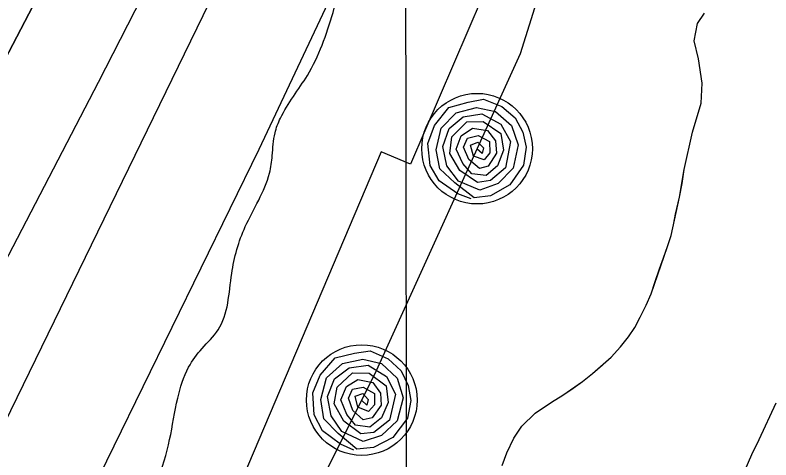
# Model space of a CAD drawing. Extents: x 3297735 to 3335592, y 670436 to 695807.
# Drawn here: x 3322754.5 to 3322972.9, y 693616.6 to 693745.3 of the extents above; entities that cross this region are included whole.
import ezdxf

# ---------------------------------------------------------------- set-up
doc = ezdxf.new("R2010")
doc.units = 0
for name, color, linetype in [('V-GRID-MAJR', 7, 'Continuous'), ('V-RIVR-EDGE', 7, 'Continuous'), ('V-RRAP-FSHR', 7, 'Continuous'), ('V-RRAP-RVMT', 7, 'Continuous'), ('V-SITE-VEGE', 7, 'Continuous'), ('V-TOPO-DPTH', 7, 'Continuous'), ('V-TOPO-MINR', 7, 'Continuous'), ('V-TOPO-WATR', 7, 'Continuous'), ('V-WETL-SWMP', 7, 'Continuous')]:
    doc.layers.add(name, color=color, linetype=linetype)

msp = doc.modelspace()

# ---------------------------------------------------------------- linework, layer by layer
at = {"layer": 'V-GRID-MAJR'}
msp.add_lwpolyline([(3322888.29, 675833.36), (3322887.09, 676864.38), (3322885.23, 678460.19), (3322882.74, 680598.71), (3322880.18, 682800.95), (3322878.18, 684524.58), (3322875.76, 686599.48), (3322873.13, 688865.93), (3322871.19, 690525.61), (3322869.15, 692280.86), (3322867.48, 693717.12), (3322867.13, 694017.92)], dxfattribs=at)
at = {"layer": 'V-RIVR-EDGE'}
msp.add_spline([(3319721.91, 688607.25), (3319733.2, 688627.78), (3319739.82, 688637.46), (3319746.04, 688644.42), (3319750.72, 688655.27), (3319752.28, 688659.14), (3319762.01, 688671.92), (3319781.47, 688699.79), (3319792.76, 688716.44), (3319801.32, 688726.89), (3319810.26, 688738.11), (3319819.98, 688747.01), (3319825.43, 688754.75), (3319830.49, 688762.88), (3319835.55, 688770.63), (3319840.23, 688780.31), (3319844.52, 688791.16), (3319846.86, 688795.42), (3319851.13, 688797.35), (3319854.24, 688799.66), (3319861.24, 688808.95), (3319869.41, 688820.96), (3319874.87, 688831.03), (3319884.99, 688845.35), (3319893.93, 688856.57), (3319900.54, 688860.82), (3319908.31, 688869.72), (3319918.43, 688881.33), (3319923.49, 688889.46), (3319928.16, 688897.21), (3319932.06, 688904.95), (3319939.44, 688912.69), (3319951.5, 688924.3), (3319955, 688930.88), (3319970.57, 688952.17), (3319976.4, 688958.36), (3319980.68, 688966.5), (3319987.3, 688976.95), (3319991.2, 688986.25), (3319997.81, 688992.82), (3320004.81, 689000.56), (3320006.38, 689006.76), (3320010.27, 689012.96), (3320018.06, 689024.96), (3320025.07, 689035.8), (3320031.68, 689044.71), (3320039.46, 689054.38), (3320044.52, 689060.57), (3320057.73, 689071.4), (3320064.34, 689077.2), (3320070.17, 689082.23), (3320074.45, 689090.36), (3320085.73, 689104.68), (3320093.52, 689116.3), (3320109.84, 689130.22), (3320125, 689144.14), (3320145.59, 689159.99), (3320166.96, 689177), (3320184.06, 689191.31), (3320194.55, 689197.87), (3320205.42, 689204.44), (3320211.64, 689209.85), (3320219.42, 689219.53), (3320234.59, 689238.11), (3320241.98, 689244.68), (3320253.64, 689257.45), (3320273.09, 689279.5), (3320283.99, 689297.32), (3320297.61, 689318.61), (3320312.03, 689344.56), (3320320.21, 689360.83), (3320328.41, 689380.97), (3320333.48, 689394.53), (3320349.85, 689425.9), (3320363.1, 689453.41), (3320368.17, 689465.42), (3320370.9, 689469.67), (3320379.06, 689477.41), (3320388.4, 689489.8), (3320394.62, 689499.09), (3320395.41, 689505.29), (3320397.76, 689513.82), (3320403.21, 689520.78), (3320409.04, 689527.75), (3320417.6, 689536.65), (3320423.43, 689544.39), (3320428.49, 689552.52), (3320431.24, 689564.54), (3320432.02, 689568.03), (3320442.14, 689581.19), (3320451.87, 689595.12), (3320462.77, 689612.93), (3320469.38, 689621.06), (3320477.55, 689631.51), (3320493.51, 689653.19), (3320500.9, 689665.19), (3320506.36, 689674.1), (3320514.54, 689688.82), (3320523.5, 689705.47), (3320534.4, 689723.28), (3320539.06, 689727.15), (3320544.9, 689735.28), (3320551.13, 689744.18), (3320556.58, 689752.7), (3320560.87, 689764.32), (3320568.26, 689774), (3320574.5, 689785.23), (3320578.79, 689794.53), (3320583.07, 689802.27), (3320590.86, 689815.83), (3320602.92, 689833.25), (3320613.43, 689849.12), (3320622.79, 689866.94), (3320636.42, 689890.17), (3320646.93, 689907.21), (3320658.22, 689926.96), (3320664.85, 689940.13), (3320664.87, 689948.66), (3320667.22, 689956.02), (3320676.55, 689968.02), (3320685.11, 689978.08), (3320691.73, 689991.25), (3320701.47, 690006.35), (3320706.14, 690016.04), (3320709.66, 690026.11), (3320715.89, 690035.79), (3320728.33, 690049.33), (3320741.18, 690068.69), (3320754.02, 690086.5), (3320761.81, 690100.44), (3320770.77, 690116.32), (3320777.39, 690127.16), (3320786.73, 690139.93), (3320794.89, 690149.22), (3320800.73, 690155.41), (3320806.18, 690166.26), (3320810.47, 690174), (3320820.98, 690192.59), (3320823.74, 690207.71), (3320829.97, 690218.16), (3320840.87, 690235.59), (3320854.1, 690256.5), (3320864.22, 690271.59), (3320869.28, 690277.01), (3320870.45, 690281.27), (3320876.68, 690289.4), (3320887.57, 690302.95), (3320901.57, 690319.98), (3320912.08, 690333.52), (3320919.47, 690342.43), (3320924.52, 690348.23), (3320932.3, 690356.35), (3320941.26, 690371.46), (3320956.44, 690393.91), (3320969.67, 690415.21), (3320973.57, 690422.57), (3320982.13, 690434.96), (3320987.2, 690444.64), (3320994.21, 690457.03), (3321000.83, 690467.87), (3321008.23, 690481.04), (3321017.97, 690500.02), (3321024.59, 690511.64), (3321030.43, 690518.6), (3321035.5, 690530.22), (3321040.94, 690537.19), (3321055.35, 690559.26), (3321068.58, 690577.84), (3321078.31, 690594.1), (3321086.87, 690605.72), (3321095.82, 690616.94), (3321102.82, 690625.84), (3321107.51, 690637.85), (3321113.34, 690645.6), (3321117.63, 690655.67), (3321123.87, 690670), (3321130.5, 690682.39), (3321142.57, 690701.37), (3321156.19, 690722.28), (3321168.65, 690743.19), (3321171.38, 690749.38), (3321176.05, 690754.41), (3321177.22, 690758.29), (3321181.12, 690767.2), (3321185.79, 690774.17), (3321192.03, 690789.28), (3321204.89, 690814.45), (3321214.25, 690834.98), (3321218.93, 690845.83), (3321223.61, 690855.12), (3321229.85, 690869.85), (3321238.03, 690883.79), (3321242.33, 690899.29), (3321247.41, 690912.46), (3321254.43, 690927.96), (3321263, 690946.55), (3321269.64, 690962.82), (3321273.93, 690973.67), (3321278.23, 690986.07), (3321286.44, 691015.52), (3321288.78, 691021.72), (3321293.84, 691028.3), (3321297.35, 691034.5), (3321303.19, 691045.34), (3321306.32, 691054.64), (3321308.29, 691066.66), (3321310.63, 691073.63), (3321314.52, 691079.44), (3321318.04, 691090.29), (3321320.01, 691103.08), (3321324.31, 691115.87), (3321326.26, 691120.13), (3321332.09, 691125.16), (3321336.76, 691133.68), (3321337.17, 691140.65), (3321337.18, 691146.47), (3321338.37, 691158.49), (3321341.12, 691172.44), (3321349.71, 691192.98), (3321372.69, 691236.35), (3321389.06, 691268.5), (3321398.41, 691284.38), (3321404.65, 691298.32), (3321407.38, 691307.24), (3321407.39, 691310.73), (3321407.79, 691316.15), (3321414.41, 691325.06), (3321416.76, 691334.75), (3321417.94, 691344.05), (3321422.24, 691356.06), (3321434.34, 691385.89), (3321448.39, 691422.7), (3321456.19, 691442.46), (3321462.05, 691458.34), (3321462.85, 691466.87), (3321467.91, 691477.72), (3321474.92, 691488.17), (3321481.15, 691497.85), (3321481.54, 691500.57), (3321489.74, 691519.94), (3321499.87, 691542.02), (3321510.79, 691564.87), (3321521.69, 691581.91), (3321529.1, 691598.18), (3321538.84, 691619.09), (3321550.12, 691632.64), (3321559.06, 691640.76), (3321566.84, 691650.44), (3321566.47, 691655.48), (3321567.25, 691659.74), (3321572.7, 691664.77), (3321581.26, 691676.38), (3321584.38, 691684.91), (3321587.11, 691693.43), (3321593.35, 691706.6), (3321601.92, 691721.7), (3321610.87, 691733.32), (3321617.87, 691739.5), (3321620.99, 691748.8), (3321624.5, 691755), (3321632.28, 691766.23), (3321637.34, 691773.97), (3321638.14, 691784.44), (3321641.66, 691795.29), (3321645.96, 691809.63), (3321651.03, 691820.47), (3321653.37, 691824.35), (3321658.42, 691828.99), (3321665.02, 691832.07), (3321673.18, 691838.64), (3321680.2, 691853.75), (3321683.72, 691866.15), (3321687.24, 691878.94), (3321691.93, 691892.5), (3321697.77, 691904.12), (3321704.38, 691909.54), (3321711, 691920.77), (3321724.23, 691939.74), (3321729.68, 691949.8), (3321733.59, 691959.49), (3321746.04, 691978.85), (3321765.1, 692000.13), (3321767.83, 692005.55), (3321769.01, 692012.53), (3321772.52, 692019.89), (3321782.64, 692034.6), (3321793.52, 692045.43), (3321802.86, 692057.43), (3321811.04, 692071.76), (3321820.77, 692085.31), (3321837.5, 692109.31), (3321852.67, 692125.56), (3321856.95, 692134.47), (3321865.51, 692146.08), (3321874.07, 692158.09), (3321882.62, 692162.33), (3321885.73, 692165.42), (3321887.31, 692179.77), (3321889.66, 692189.46), (3321896.67, 692199.14), (3321906.39, 692208.81), (3321914.56, 692218.87), (3321921.95, 692230.87), (3321931.31, 692249.47), (3321940.25, 692259.91), (3321951.52, 692266.48), (3321951.14, 692271.52), (3321953.48, 692276.17), (3321960.48, 692283.13), (3321960.49, 692288.17), (3321960.5, 692292.05), (3321966.73, 692300.96), (3321976.84, 692312.95), (3321985.4, 692326.12), (3321999.02, 692342.37), (3322004.07, 692347.79), (3322006.8, 692355.15), (3322018.86, 692369.86), (3322032.48, 692387.27), (3322035.98, 692394.25), (3322046.88, 692410.89), (3322053.89, 692419.41), (3322062.45, 692431.8), (3322080.36, 692459.29), (3322099.43, 692486.77), (3322109.15, 692500.71), (3322113.45, 692513.5), (3322120.08, 692527.44), (3322124.37, 692536.35), (3322130.59, 692544.09), (3322144.19, 692555.69), (3322154.3, 692563.42), (3322157.8, 692568.07), (3322157.81, 692573.5), (3322158.99, 692580.09), (3322165.23, 692595.2), (3322169.9, 692601), (3322176.9, 692609.9), (3322181.58, 692618.04), (3322185.48, 692627.33), (3322187.82, 692635.08), (3322190.16, 692638.96), (3322199.11, 692652.12), (3322206.11, 692660.24), (3322215.05, 692669.14), (3322221.67, 692679.21), (3322228.68, 692689.66), (3322230.65, 692701.29), (3322234.15, 692707.1), (3322239.98, 692713.68), (3322240.78, 692721.82), (3322246.62, 692732.28), (3322257.13, 692747.76), (3322269.19, 692761.31), (3322281.64, 692779.5), (3322287.08, 692784.53), (3322289.82, 692793.44), (3322298.4, 692811.26), (3322311.23, 692827.9), (3322325.25, 692849.2), (3322340.82, 692872.04), (3322357.55, 692894.49), (3322366.5, 692909.98), (3322374.67, 692919.27), (3322378.18, 692925.85), (3322378.19, 692932.44), (3322378.2, 692936.32), (3322380.16, 692941.75), (3322387.16, 692950.65), (3322397.3, 692972.73), (3322404.3, 692982.41), (3322407.81, 692990.54), (3322418.32, 693006.42), (3322430.38, 693021.51), (3322439.35, 693040.49), (3322447.92, 693056.37), (3322451.06, 693071.49), (3322451.87, 693088.16), (3322455.41, 693108.32), (3322461.66, 693123.43), (3322462.07, 693131.96), (3322461.33, 693147.08), (3322471.06, 693161.02), (3322480.02, 693177.67), (3322484.71, 693192.01), (3322487.85, 693207.9), (3322490.57, 693210.61), (3322500.3, 693224.93), (3322521.3, 693248.15), (3322539.95, 693264), (3322547.34, 693272.91), (3322550.08, 693282.59), (3322550.88, 693291.9), (3322552.45, 693297.71), (3322564.89, 693311.64), (3322570.72, 693318.61), (3322576.95, 693326.74), (3322580.47, 693340.69), (3322590.2, 693351.91), (3322600.3, 693359.25), (3322603.79, 693359.25), (3322609.2, 693353.42), (3322618.52, 693357.27), (3322625.13, 693363.85), (3322634.47, 693378.56), (3322653.93, 693404.88), (3322678.44, 693438.95), (3322692.84, 693458.69), (3322701, 693465.26), (3322708.76, 693467.96), (3322714.21, 693474.54), (3322719.66, 693481.51), (3322729.79, 693501.26), (3322740.68, 693515.19), (3322746.53, 693526.81), (3322752.77, 693541.92), (3322764.43, 693554.69), (3322769.49, 693562.82), (3322774.19, 693578.71), (3322781.2, 693591.1), (3322787.42, 693598.84), (3322795.21, 693610.46), (3322799.12, 693622.47), (3322801.47, 693634.49), (3322804.6, 693643.4), (3322808.49, 693648.82), (3322813.15, 693654.23), (3322817.07, 693670.51), (3322820.98, 693684.08), (3322828, 693699.57), (3322828.79, 693704.61), (3322829.58, 693711.2), (3322831.15, 693715.46), (3322838.93, 693727.85), (3322846.35, 693746.06), (3322854.15, 693763.88), (3322858.81, 693768.14), (3322865.03, 693775.88), (3322871.27, 693789.05), (3322877.11, 693797.95), (3322877.51, 693803.38), (3322881.8, 693810.74), (3322885.32, 693822.75), (3322886.52, 693837.48), (3322887.31, 693846.79), (3322888.49, 693852.22), (3322893.57, 693866.16), (3322903.7, 693885.14), (3322914.59, 693899.85), (3322916.94, 693906.83), (3322916.96, 693914.97), (3322915.81, 693921.56), (3322917, 693934.75), (3322920.53, 693950.25), (3322928.35, 693973.5), (3322938.09, 693991.7), (3322943.16, 694004.1), (3322945.88, 694005.64), (3322947.06, 694014.95), (3322947.71, 694018)], degree=3, dxfattribs=at)
at = {"layer": 'V-RRAP-FSHR'}
for points in [[(3322994.09, 694018.05), (3322971.35, 693960.29), (3322900.41, 693734.03), (3322858.35, 693641.27), (3322830.19, 693585.13), (3322772.97, 693498.44), (3322645.04, 693341.4), (3322558.67, 693228.1), (3322522.21, 693180.05), (3322512.59, 693124.55), (3322496.7, 693092.39)], [(3322886.26, 693692.1), (3322882.38, 693693.61), (3322877, 693697.33), (3322874.39, 693701.79), (3322873.76, 693708.18), (3322875.66, 693713.36), (3322879.81, 693718.54), (3322885.4, 693720.12), (3322889.88, 693720.92), (3322895.17, 693718.84), (3322899.01, 693715.56), (3322901.24, 693711.4), (3322902.16, 693707.06), (3322901.36, 693701.9), (3322897.42, 693696.17), (3322891.88, 693693.02), (3322887.11, 693692.42), (3322881.55, 693696.74), (3322877.23, 693700.82), (3322876.19, 693706.31), (3322877.57, 693712.62), (3322881.99, 693716.98), (3322887.82, 693718.51), (3322893.31, 693717.43), (3322897.97, 693713.39), (3322899.91, 693707.76), (3322898.46, 693701.03), (3322894.07, 693696.59), (3322888.83, 693694.66), (3322882.63, 693697.28), (3322879.29, 693701.69), (3322878.09, 693707.24), (3322879.88, 693712.47), (3322883.97, 693715.82), (3322889.41, 693716.76), (3322894.89, 693713.7), (3322897.65, 693708.72), (3322896.18, 693701.1), (3322891.87, 693697.4), (3322888.09, 693696.86), (3322883.04, 693700.31), (3322880.08, 693705.25), (3322880.73, 693710.09), (3322885.05, 693714.37), (3322889.78, 693714.47), (3322894.89, 693711), (3322895.62, 693706.23), (3322893.88, 693701.69), (3322890.61, 693698.87), (3322886.51, 693699.32), (3322883.88, 693702.31), (3322881.92, 693706.47), (3322883.42, 693710.35), (3322886.66, 693712.55), (3322890.98, 693711.87), (3322893.35, 693708.87), (3322893.61, 693705.35), (3322891.21, 693701.61), (3322888.65, 693700.91), (3322885.56, 693703.47), (3322884.09, 693707.03), (3322885.22, 693709.66), (3322888.26, 693710.41), (3322891.6, 693708.7), (3322891.72, 693705.43), (3322890.02, 693703.38), (3322886.94, 693704.52), (3322886.06, 693707.68), (3322888.25, 693708.55), (3322889.81, 693706.88), (3322889.5, 693705.22), (3322887.93, 693706.57)], [(3322852.36, 693619.46), (3322848.54, 693621.12), (3322843.31, 693625.05), (3322840.88, 693629.6), (3322840.5, 693636.02), (3322842.6, 693641.12), (3322846.95, 693646.14), (3322852.6, 693647.49), (3322857.11, 693648.11), (3322862.31, 693645.83), (3322866.02, 693642.4), (3322868.08, 693638.15), (3322868.84, 693633.78), (3322867.84, 693628.65), (3322863.67, 693623.08), (3322858.01, 693620.16), (3322853.22, 693619.75), (3322847.84, 693624.28), (3322843.68, 693628.53), (3322842.85, 693634.05), (3322844.48, 693640.3), (3322849.07, 693644.48), (3322854.96, 693645.79), (3322860.4, 693644.49), (3322864.9, 693640.28), (3322866.62, 693634.57), (3322864.91, 693627.9), (3322860.35, 693623.64), (3322855.03, 693621.92), (3322848.94, 693624.78), (3322845.78, 693629.31), (3322844.79, 693634.91), (3322846.79, 693640.06), (3322851, 693643.25), (3322856.47, 693643.98), (3322861.83, 693640.7), (3322864.39, 693635.62), (3322862.63, 693628.06), (3322858.18, 693624.53), (3322854.38, 693624.14), (3322849.46, 693627.79), (3322846.7, 693632.84), (3322847.54, 693637.66), (3322852.02, 693641.76), (3322856.76, 693641.67), (3322861.73, 693638), (3322862.27, 693633.21), (3322860.35, 693628.74), (3322856.97, 693626.05), (3322852.89, 693626.66), (3322850.38, 693629.75), (3322848.58, 693633.99), (3322850.24, 693637.81), (3322853.56, 693639.87), (3322857.85, 693639.03), (3322860.1, 693635.94), (3322860.23, 693632.41), (3322857.68, 693628.77), (3322855.09, 693628.17), (3322852.11, 693630.85), (3322850.78, 693634.46), (3322852.02, 693637.05), (3322855.08, 693637.67), (3322858.35, 693635.84), (3322858.34, 693632.57), (3322856.56, 693630.58), (3322853.53, 693631.84), (3322852.77, 693635.03), (3322855, 693635.81), (3322856.49, 693634.09), (3322856.12, 693632.44), (3322854.6, 693633.85)]]:
    msp.add_lwpolyline(points, dxfattribs=at)
for centre in [(3322887.99, 693706.64), (3322854.66, 693633.92)]:
    msp.add_circle(centre, 16, dxfattribs=at)
at = {"layer": 'V-RRAP-RVMT'}
for p, q in [((3322929.94, 693844.92), (3322868.76, 693702.11)), ((3322860.22, 693705.72), (3322745.74, 693435.38)), ((3322868.76, 693702.11), (3322860.22, 693705.72))]:
    msp.add_line(p, q, dxfattribs=at)
at = {"layer": 'V-SITE-VEGE'}
for p, q in [((3322951.73, 693742.81), (3322953.72, 693745.81)), ((3322950.7, 693737.85), (3322951.73, 693742.81)), ((3322951.97, 693732.62), (3322950.7, 693737.85)), ((3322953.04, 693725.58), (3322951.97, 693732.62)), ((3322952.77, 693719.82), (3322953.04, 693725.58)), ((3322950.25, 693711.46), (3322952.77, 693719.82)), ((3322947.88, 693700.64), (3322950.25, 693711.46)), ((3322946.5, 693692.64), (3322947.88, 693700.64)), ((3322944.05, 693681.49), (3322946.5, 693692.64)), ((3322943.06, 693678.34), (3322944.05, 693681.49)), ((3322938.28, 693664.67), (3322943.06, 693678.34)), ((3322936.88, 693661.35), (3322938.28, 693664.67)), ((3322935.15, 693657.85), (3322936.88, 693661.35)), ((3322933.58, 693654.94), (3322935.15, 693657.85)), ((3322931.75, 693652.19), (3322933.58, 693654.94)), ((3322929.44, 693649.34), (3322931.75, 693652.19)), ((3322926.71, 693646.32), (3322929.44, 693649.34)), ((3322921.4, 693641.59), (3322926.71, 693646.32)), ((3322918.5, 693639.3), (3322921.4, 693641.59)), ((3322912.76, 693635.31), (3322918.5, 693639.3)), ((3322909.52, 693633.26), (3322912.76, 693635.31)), ((3322904.82, 693630.11), (3322909.52, 693633.26)), ((3322974.3, 693633.05), (3322969.43, 693622.38)), ((3322900.88, 693626.4), (3322904.82, 693630.11)), ((3322898.58, 693622.89), (3322900.88, 693626.4)), ((3322896.63, 693618.65), (3322898.58, 693622.89)), ((3322969.43, 693622.38), (3322967.33, 693618.08)), ((3322895.23, 693615.01), (3322896.63, 693618.65)), ((3322967.33, 693618.08), (3322963.71, 693609.93))]:
    msp.add_line(p, q, dxfattribs=at)
at = {"layer": 'V-TOPO-DPTH'}
for points in [[(3321966.31, 692243.7), (3322005.88, 692305.72), (3322045.35, 692367.8), (3322105.62, 692462.83), (3322114.81, 692477.49), (3322123.89, 692492.21), (3322132.82, 692507.03), (3322141.64, 692521.92), (3322345.87, 692870.83), (3322378.49, 692927.06), (3322410.81, 692983.46), (3322442.67, 693040.11), (3322474.25, 693096.93), (3322499.67, 693143.12), (3322518.23, 693177.01), (3322536.67, 693210.96), (3322554.96, 693245), (3322573.15, 693279.09), (3322608.19, 693345.15), (3322643.46, 693412.5), (3322678.26, 693480.08), (3322712.35, 693548.03), (3322745.97, 693616.22), (3322941.47, 694018)], [(3322900.35, 694017.96), (3322504.56, 693258.89), (3322498.45, 693247.23), (3322492.3, 693235.59), (3322486.1, 693223.98), (3322479.87, 693212.39), (3322136.95, 692577.8), (3322130.58, 692566.13), (3322124.14, 692554.5), (3322117.6, 692542.93), (3322110.99, 692531.4), (3322099.41, 692511.41), (3322097.63, 692508.41), (3322096.72, 692506.93), (3322095.79, 692505.45), (3322089.9, 692496.22), (3322085.98, 692490.16), (3322082.03, 692484.12), (3322078.01, 692478.13), (3322073.96, 692472.16), (3322026.33, 692402.8), (3321998.45, 692362.15), (3321970.6, 692321.49)], [(3322900.35, 694017.96), (3322504.56, 693258.89), (3322498.45, 693247.23), (3322492.3, 693235.59), (3322486.1, 693223.98), (3322479.87, 693212.39), (3322136.95, 692577.8), (3322130.58, 692566.13), (3322124.14, 692554.5), (3322117.6, 692542.93), (3322110.99, 692531.4), (3322099.41, 692511.41), (3322097.63, 692508.41), (3322096.72, 692506.93), (3322095.79, 692505.45), (3322089.9, 692496.22), (3322085.98, 692490.16), (3322082.03, 692484.12), (3322078.01, 692478.13), (3322073.96, 692472.16), (3322026.33, 692402.8), (3321998.45, 692362.15), (3321970.6, 692321.49)]]:
    msp.add_lwpolyline(points, dxfattribs=at)
at = {"layer": 'V-TOPO-MINR'}
for points in [[(3321905.2, 692115.9), (3321946.44, 692181.18), (3321987.68, 692246.46), (3322110.67, 692441.17), (3322124.03, 692462.53), (3322137.26, 692483.96), (3322150.3, 692505.51), (3322163.21, 692527.14), (3322519.25, 693129.59), (3322525.97, 693141.03), (3322532.66, 693152.49), (3322539.28, 693163.99), (3322545.87, 693175.51), (3322557.75, 693196.43), (3322560.17, 693200.77), (3322668.56, 693400.17), (3322722.31, 693501.48), (3322774.67, 693603.49), (3322824.96, 693706.54), (3322873.85, 693810.29), (3322969.19, 694018.03)], [(3321966.31, 692243.7), (3322005.88, 692305.72), (3322045.35, 692367.8), (3322105.62, 692462.83), (3322114.81, 692477.49), (3322123.89, 692492.21), (3322132.82, 692507.03), (3322141.64, 692521.92), (3322345.87, 692870.83), (3322378.49, 692927.06), (3322410.81, 692983.46), (3322442.67, 693040.11), (3322474.25, 693096.93), (3322499.67, 693143.12), (3322518.23, 693177.01), (3322536.67, 693210.96), (3322554.96, 693245), (3322573.15, 693279.09), (3322608.19, 693345.15), (3322643.46, 693412.5), (3322678.26, 693480.08), (3322712.35, 693548.03), (3322745.97, 693616.22), (3322941.47, 694018)], [(3321733.95, 691933.47), (3321981.05, 692300.22), (3322003.13, 692333.27), (3322025.04, 692366.42), (3322046.7, 692399.75), (3322068.19, 692433.18), (3322100.67, 692484.16), (3322105.74, 692492.22), (3322110.75, 692500.32), (3322115.65, 692508.48), (3322120.49, 692516.68), (3322186.61, 692630.28), (3322224.19, 692695.46), (3322261.4, 692760.85), (3322298.06, 692826.55), (3322334.35, 692892.46), (3322489.87, 693177.7), (3322502.21, 693200.47), (3322514.49, 693223.27), (3322526.67, 693246.13), (3322538.78, 693269.02), (3322729.13, 693630.79), (3322778.57, 693725.9), (3322827.36, 693821.34)]]:
    msp.add_lwpolyline(points, dxfattribs=at)
at = {"layer": 'V-TOPO-WATR'}
msp.add_lwpolyline([(3321970.6, 692321.49), (3321998.45, 692362.15), (3322026.33, 692402.8), (3322073.96, 692472.16), (3322078.01, 692478.13), (3322082.03, 692484.12), (3322085.98, 692490.16), (3322089.9, 692496.22), (3322095.79, 692505.45), (3322096.72, 692506.93), (3322097.63, 692508.41), (3322099.41, 692511.41), (3322110.99, 692531.4), (3322117.6, 692542.93), (3322124.14, 692554.5), (3322130.58, 692566.13), (3322136.95, 692577.8), (3322479.87, 693212.39), (3322486.1, 693223.98), (3322492.3, 693235.59), (3322498.45, 693247.23), (3322504.56, 693258.89), (3322900.35, 694017.96)], dxfattribs=at)
at = {"layer": 'V-WETL-SWMP'}
for p, q in [((3322951.74, 693742.81), (3322953.72, 693745.81)), ((3322950.7, 693737.85), (3322951.74, 693742.81)), ((3322951.97, 693732.62), (3322950.7, 693737.85)), ((3322953.04, 693725.58), (3322951.97, 693732.62)), ((3322952.77, 693719.82), (3322953.04, 693725.58)), ((3322950.25, 693711.46), (3322952.77, 693719.82)), ((3322947.88, 693700.64), (3322950.25, 693711.46)), ((3322947.23, 693696.6), (3322947.88, 693700.64)), ((3322946.5, 693692.63), (3322947.23, 693696.6)), ((3322945.39, 693687.68), (3322946.5, 693692.63)), ((3322944.8, 693684.62), (3322945.39, 693687.68)), ((3322944.05, 693681.48), (3322944.8, 693684.62)), ((3322943.06, 693678.34), (3322944.05, 693681.48)), ((3322941.9, 693675.02), (3322943.06, 693678.34)), ((3322940.74, 693671.87), (3322941.9, 693675.02)), ((3322939.51, 693668.23), (3322940.74, 693671.87)), ((3322938.28, 693664.67), (3322939.51, 693668.23)), ((3322936.88, 693661.35), (3322938.28, 693664.67)), ((3322935.16, 693657.85), (3322936.88, 693661.35)), ((3322933.58, 693654.94), (3322935.16, 693657.85)), ((3322931.75, 693652.19), (3322933.58, 693654.94)), ((3322929.44, 693649.34), (3322931.75, 693652.19)), ((3322926.71, 693646.31), (3322929.44, 693649.34)), ((3322924.22, 693644.12), (3322926.71, 693646.31)), ((3322921.4, 693641.59), (3322924.22, 693644.12)), ((3322918.5, 693639.3), (3322921.4, 693641.59)), ((3322915.75, 693637.35), (3322918.5, 693639.3)), ((3322912.76, 693635.3), (3322915.75, 693637.35)), ((3322909.52, 693633.26), (3322912.76, 693635.3)), ((3322904.82, 693630.1), (3322909.52, 693633.26)), ((3322900.88, 693626.4), (3322904.82, 693630.1)), ((3322898.58, 693622.89), (3322900.88, 693626.4)), ((3322896.63, 693618.65), (3322898.58, 693622.89)), ((3322895.23, 693615.01), (3322896.63, 693618.65))]:
    msp.add_line(p, q, dxfattribs=at)

doc.saveas('drawing.dxf')
